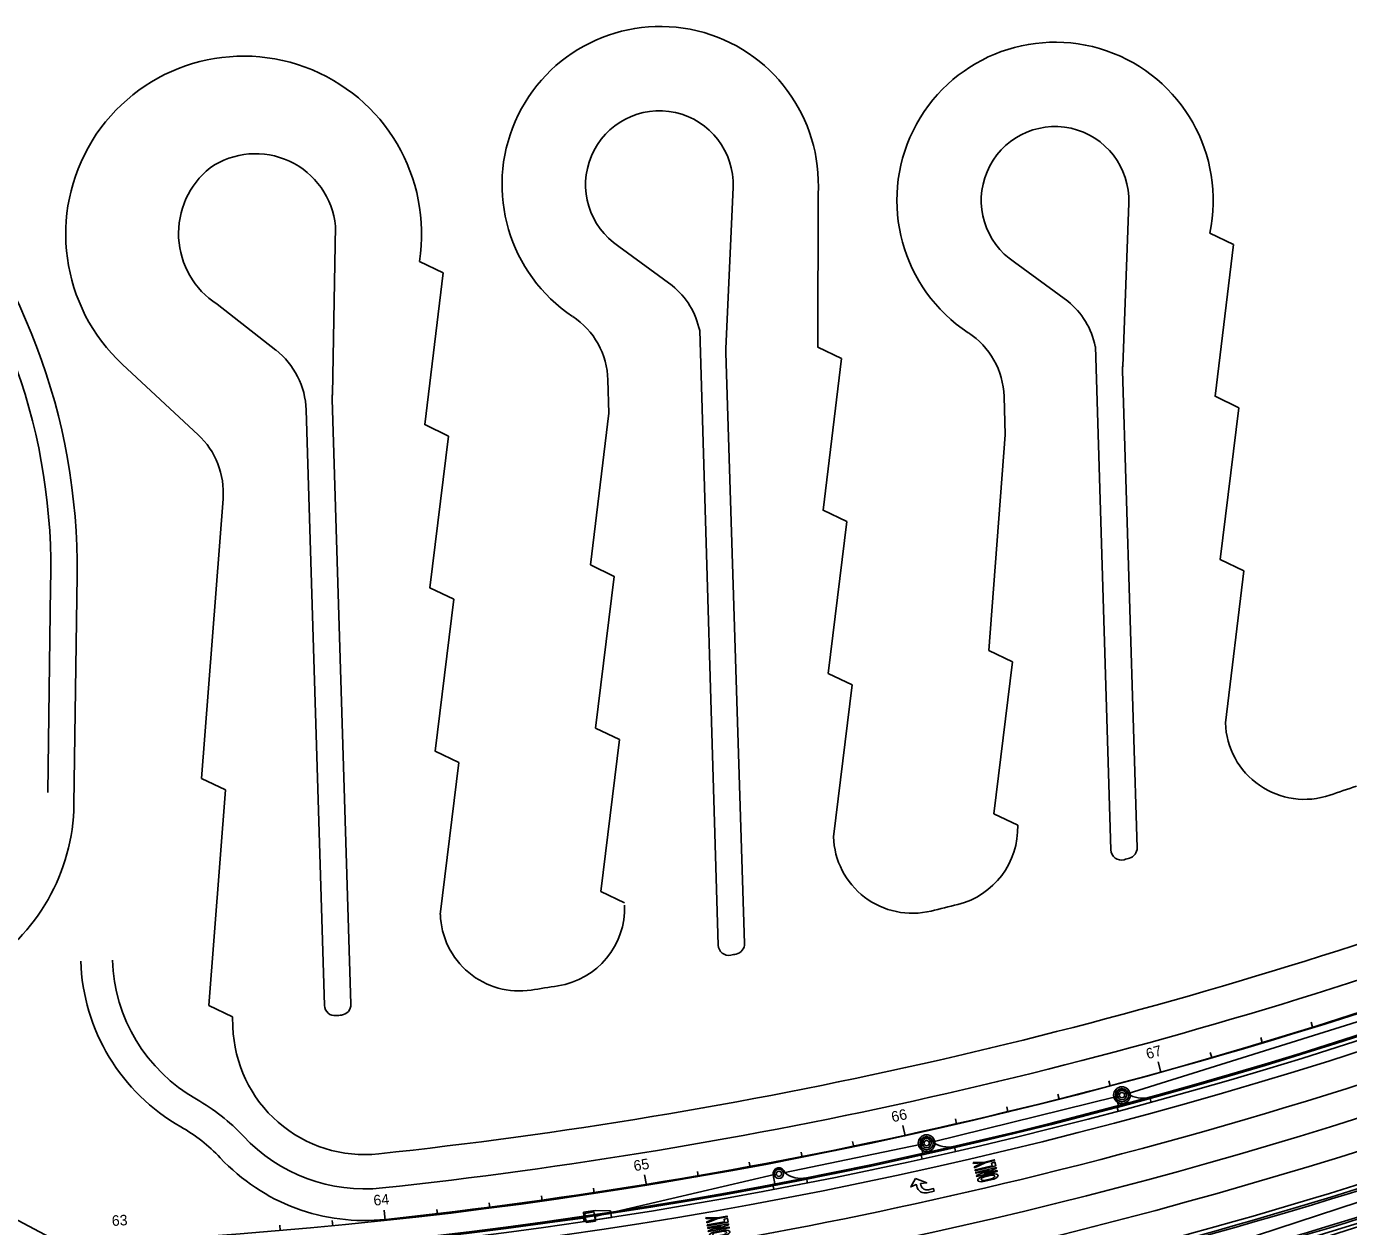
# Model space of a CAD drawing. Extents: x 468143 to 491361, y 1438528 to 1468730.
# Drawn here: x 489201 to 489702, y 1466783 to 1467238 of the extents above; entities that cross this region are included whole.
import ezdxf

# ---------------------------------------------------------------- set-up
doc = ezdxf.new("R2010")
doc.units = 0
doc.layers.add('Default', color=7, linetype='Continuous')
doc.layers.add('Xreference_dp', color=7, linetype='Continuous')

# ---------------------------------------------------------------- blocks, each defined once
blk = doc.blocks.new('POINT_DISPLAY')
at = {"layer": 'Default'}
blk.add_line((0, 0), (0, 0), dxfattribs=at)
blk = doc.blocks.new('InltCurb1_35')
at = {"layer": 'Default'}
for p, q in [((2.25, 2), (2.25, 5.5)), ((-10, 2), (-10, 0)), ((-10, 1.5), (3, 1.5)), ((3, 2), (2.25, 2)), ((3, 0), (3, 2))]:
    blk.add_line(p, q, dxfattribs=at)
for radius in [1.75, 1]:
    blk.add_circle((0, 5.5), radius, dxfattribs=at)
for centre, radius, start, end in [((-9.85, 12), 10, 269.1432, 319.4677), ((0, 5.5), 2.25, 0, 180)]:
    blk.add_arc(centre, radius, start, end, dxfattribs=at)
for p in [(-1.75, 5.5), (-1.75, 5.5), (-1.6, 6.2), (-1.22, 6.76), (-0.66, 7.12), (0, 7.75), (0, 7.25), (0, 7.25), (0, 5.5), (0, 5.5), (0.7, 7.1), (1.26, 6.72), (1.62, 6.16), (1.75, 5.5), (1.75, 5.5), (-1.62, 4.84), (-1.26, 4.28), (-0.7, 3.9), (0, 3.75), (0, 3.75), (0, 0), (0, 0), (0.66, 3.88), (1.22, 4.24), (1.6, 4.8)]:
    blk.add_blockref('POINT_DISPLAY', p, dxfattribs=at)
blk = doc.blocks.new('JBottom50Dia')
at = {"layer": 'Default'}
for radius in [3.17, 2.5, 2.5]:
    blk.add_circle((0, 0), radius, dxfattribs=at)
for p in [(-2.29, 1.01), (-1.74, 1.79), (-0.94, 2.32), (0, 2.5), (0, 2.5), (0, 2.5), (0, 0), (0, 0), (0, 0), (1.01, 2.29), (1.79, 1.74), (2.32, 0.94), (2.5, 0), (2.5, 0), (-2.5, 0), (-2.5, 0), (-2.32, -0.94), (-1.79, -1.74), (-1.01, -2.29), (0, -2.5), (0, -2.5), (0, -2.5), (0.94, -2.32), (1.74, -1.79), (2.29, -1.01)]:
    blk.add_blockref('POINT_DISPLAY', p, dxfattribs=at)
blk = doc.blocks.new('InltCurb5')
at = {"layer": 'Default'}
for p, q in [((-2.25, 3.5), (-8, 2.5)), ((-8, 2.5), (-8, 0)), ((-8, 1.5), (2.5, 1.5)), ((-8, 0), (2.5, 0)), ((2.25, 3.5), (-2.25, 3.5)), ((-1.96, 0), (-1.96, 1.5)), ((1.95, 0), (1.95, 1.5)), ((2.25, 2), (2.25, 3.5)), ((2.5, 2), (2.25, 2)), ((2.5, 0), (2.5, 2))]:
    blk.add_line(p, q, dxfattribs=at)
blk.add_lwpolyline([(-1.75, -0.5), (1.75, -0.5), (1.75, 3), (-1.75, 3)], close=True, dxfattribs=at)
for p in [(-1.75, 3), (-1.75, 1.25), (-1.75, 1.25), (0, 3.5), (0, 3), (0, 3), (0, 1.25), (0, 1.25), (1.75, 3), (1.75, 1.25), (1.75, 1.25), (-1.75, -0.5), (0, 0), (0, 0), (0, -0.5), (0, -0.5), (1.75, -0.5)]:
    blk.add_blockref('POINT_DISPLAY', p, dxfattribs=at)
blk = doc.blocks.new('DARightTurn')
at = {"layer": 'Default'}
for points in [[(2, 2.17), (0, 2.17), (0, 3.17), (2.67, 3.17)], [(5.67, -3.17), (2, -0.5), (4.33, -0.83), (4.33, -0.17)], [(6, -0.17), (6, -0.83), (8.25, -0.5), (5.67, -3.17)]]:
    blk.add_lwpolyline(points, dxfattribs=at)
for centre, radius in [((2, -0.17), 2.33), ((2.67, -0.17), 3.33)]:
    blk.add_arc(centre, radius, 360, 90, dxfattribs=at)
blk = doc.blocks.new('ONLY_5')
at = {"layer": 'Default'}
for p, q in [((1.94, 3.96), (6.06, 3.96)), ((6.06, 1.96), (1.94, 1.96)), ((5.6, 3.63), (2.4, 3.63)), ((2.4, 2.29), (5.6, 2.29))]:
    blk.add_line(p, q, dxfattribs=at)
for points in [[(0, -0.12), (0, 0.21), (5, 1.13), (0, 1.13), (0, 1.46), (8, 1.46), (8, 1.13), (2.9, 0.21), (8, 0.21), (8, -0.12), (0, -0.12)], [(1.33, -2.12), (0, -2.12), (0, -0.79), (8, -0.79), (8, -1.12), (1.33, -1.12), (1.33, -2.12)], [(8, -3.96), (3.67, -3.12), (0, -3.12), (0, -2.79), (3.67, -2.79), (8, -1.96), (8, -2.3), (4.57, -2.96), (8, -3.62), (8, -3.96)]]:
    blk.add_lwpolyline(points, dxfattribs=at)
for major_axis, ratio, start_param, end_param in [((4, 0), 0.291667, 2.111896, 4.171289), ((2.67, 0), 0.3125, 2.214297, 4.068888), ((2.67, 0), 0.3125, 5.35589, 7.210481), ((4, 0), 0.291667, 5.253489, 7.312882)]:
    blk.add_ellipse((4, 2.96), major_axis=major_axis, ratio=ratio, start_param=start_param, end_param=end_param, dxfattribs=at)

msp = doc.modelspace()

# ---------------------------------------------------------------- linework, layer by layer
at = {"layer": 'Xreference_dp'}
for p, q in [((489466.26, 1467115.57), (489468.99, 1467176.64)), ((489466.26, 1467115.57), (489468.99, 1467176.64)), ((489616.78, 1467108.85), (489619.08, 1467170.68)), ((489616.78, 1467108.85), (489619.08, 1467170.68)), ((489316.98, 1467098.1), (489318.09, 1467161.93)), ((489316.98, 1467098.1), (489318.09, 1467161.93)), ((489425.66, 1467154.26), (489445.89, 1467139.43)), ((489425.66, 1467154.26), (489445.89, 1467139.43)), ((489575.75, 1467148.31), (489595.99, 1467133.48)), ((489575.75, 1467148.31), (489595.99, 1467133.48)), ((489273.22, 1467132.4), (489295.49, 1467114.99)), ((489273.22, 1467132.4), (489295.49, 1467114.99)), ((489463.34, 1466889.31), (489456.3, 1467122.34)), ((489463.34, 1466889.31), (489456.3, 1467122.34)), ((489473.32, 1466889.96), (489466.17, 1467113.88)), ((489473.32, 1466889.96), (489466.17, 1467113.88)), ((489612.25, 1466925.42), (489606.39, 1467116.38)), ((489612.25, 1466925.42), (489606.39, 1467116.38)), ((489421.87, 1467091.04), (489421.49, 1467103.64)), ((489421.87, 1467091.04), (489421.49, 1467103.64)), ((489622.23, 1466926.25), (489616.69, 1467107.16)), ((489622.23, 1466926.25), (489616.69, 1467107.16)), ((489323.99, 1466866.9), (489316.89, 1467096.41)), ((489323.99, 1466866.9), (489316.89, 1467096.41)), ((489314, 1466866.42), (489307, 1467092.29)), ((489314, 1466866.42), (489307, 1467092.29)), ((489218.94, 1466942.76), (489220.1, 1467029.52)), ((489218.94, 1466942.76), (489220.1, 1467029.52)), ((489209, 1466947.13), (489210.04, 1467025.11)), ((489209, 1466947.13), (489210.04, 1467025.11)), ((489618.9, 1466833.06), (489759.7, 1466877.2)), ((489279.24, 1466858.28), (489279.12, 1466862.14)), ((489279.24, 1466858.28), (489279.12, 1466862.14)), ((489688.82, 1466858.24), (489688.22, 1466860.14)), ((489669.71, 1466852.34), (489669.13, 1466854.26)), ((489650.53, 1466846.66), (489649.97, 1466848.58)), ((489631.29, 1466841.19), (489630.22, 1466845.04)), ((489612, 1466835.93), (489611.48, 1466837.86)), ((489592.64, 1466830.88), (489592.15, 1466832.82)), ((489544.83, 1466814.73), (489614.07, 1466831.76)), ((489573.24, 1466826.05), (489572.76, 1466827.99)), ((489644.78, 1466771.71), (489819.77, 1466829.08)), ((489553.78, 1466821.43), (489553.33, 1466823.38)), ((489534.27, 1466817.03), (489533.41, 1466820.93)), ((489488.07, 1466802.94), (489539.94, 1466813.68)), ((489514.71, 1466812.84), (489514.3, 1466814.8)), ((489475.47, 1466805.1), (489475.1, 1466807.07)), ((489495.11, 1466808.86), (489494.73, 1466810.83)), ((489156.91, 1466806.54), (489221.99, 1466771.96)), ((489416.46, 1466786.39), (489484.64, 1466802.27)), ((489436.06, 1466798.24), (489435.42, 1466802.19)), ((489455.78, 1466801.56), (489455.44, 1466803.53)), ((489416.31, 1466795.13), (489416.01, 1466797.11)), ((489396.52, 1466792.24), (489396.24, 1466794.22)), ((489336.97, 1466784.88), (489336.55, 1466788.86)), ((489356.85, 1466787.12), (489356.61, 1466789.1)), ((489376.7, 1466789.57), (489376.44, 1466791.55)), ((489297.15, 1466781.07), (489296.99, 1466783.06)), ((489317.07, 1466782.87), (489316.88, 1466784.86)), ((489347.2, 1466777.31), (489413, 1466785.86))]:
    msp.add_line(p, q, dxfattribs=at)
for points in [[(489510.13, 1467111.8), (489501.11, 1467116.13), (489501.21, 1467174.09)], [(489510.13, 1467111.8), (489501.11, 1467116.13), (489501.21, 1467174.09)], [(489658.82, 1467155), (489649.8, 1467159.33)], [(489658.82, 1467155), (489649.8, 1467159.33)], [(489660.8, 1467093.1), (489651.78, 1467097.43), (489658.82, 1467155)], [(489660.8, 1467093.1), (489651.78, 1467097.43), (489658.82, 1467155)], [(489359.02, 1467144.25), (489350, 1467148.58)], [(489359.02, 1467144.25), (489350, 1467148.58)], [(489361, 1467082.35), (489351.98, 1467086.68), (489359.02, 1467144.25)], [(489361, 1467082.35), (489351.98, 1467086.68), (489359.02, 1467144.25)], [(489265.99, 1467082.87), (489237.35, 1467109.51)], [(489265.99, 1467082.87), (489237.35, 1467109.51)], [(489512.1, 1467049.9), (489503.09, 1467054.23), (489510.13, 1467111.8)], [(489512.1, 1467049.9), (489503.09, 1467054.23), (489510.13, 1467111.8)], [(489571.74, 1467097.41), (489572.21, 1467082.77), (489565.94, 1467001.02)], [(489571.74, 1467097.41), (489572.21, 1467082.77), (489565.94, 1467001.02)], [(489662.77, 1467031.2), (489653.76, 1467035.53), (489660.8, 1467093.1)], [(489662.77, 1467031.2), (489653.76, 1467035.53), (489660.8, 1467093.1)], [(489421.87, 1467091.04), (489414.84, 1467033.47)], [(489421.87, 1467091.04), (489414.84, 1467033.47)], [(489362.97, 1467020.45), (489353.96, 1467024.78), (489361, 1467082.35)], [(489362.97, 1467020.45), (489353.96, 1467024.78), (489361, 1467082.35)], [(489276.37, 1466948.22), (489267.35, 1466952.55), (489275.48, 1467058.61)], [(489276.37, 1466948.22), (489267.35, 1466952.55), (489275.48, 1467058.61)], [(489514.08, 1466988), (489505.07, 1466992.33), (489512.1, 1467049.9)], [(489514.08, 1466988), (489505.07, 1466992.33), (489512.1, 1467049.9)], [(489414.84, 1467033.47), (489423.85, 1467029.14), (489416.81, 1466971.57)], [(489414.84, 1467033.47), (489423.85, 1467029.14), (489416.81, 1466971.57)], [(489655.74, 1466973.63), (489662.77, 1467031.2)], [(489655.74, 1466973.63), (489662.77, 1467031.2)], [(489364.95, 1466958.55), (489355.94, 1466962.88), (489362.97, 1467020.45)], [(489364.95, 1466958.55), (489355.94, 1466962.88), (489362.97, 1467020.45)], [(489565.94, 1467001.02), (489574.96, 1466996.69), (489567.92, 1466939.12)], [(489565.94, 1467001.02), (489574.96, 1466996.69), (489567.92, 1466939.12)], [(489507.04, 1466930.43), (489514.08, 1466988)], [(489507.04, 1466930.43), (489514.08, 1466988)], [(489416.81, 1466971.57), (489425.83, 1466967.24), (489418.79, 1466909.67)], [(489416.81, 1466971.57), (489425.83, 1466967.24), (489418.79, 1466909.67)], [(489357.91, 1466900.98), (489364.95, 1466958.55)], [(489357.91, 1466900.98), (489364.95, 1466958.55)], [(489279.12, 1466862.14), (489270.1, 1466866.46), (489276.37, 1466948.22)], [(489279.12, 1466862.14), (489270.1, 1466866.46), (489276.37, 1466948.22)], [(489567.92, 1466939.12), (489576.94, 1466934.79)], [(489567.92, 1466939.12), (489576.94, 1466934.79)], [(489418.79, 1466909.67), (489427.81, 1466905.34)], [(489418.79, 1466909.67), (489427.81, 1466905.34)]]:
    msp.add_lwpolyline(points, dxfattribs=at)
for centre, radius, start, end in [((489441.32, 1467177.69), 60, 356.5603, 236.3913), ((489441.32, 1467177.69), 60, 356.5603, 236.3913), ((489591.1, 1467171.72), 60, 348.0803, 236.754), ((489591.1, 1467171.72), 60, 348.0803, 236.754), ((489283.31, 1467158.94), 67.5, 351.1662, 227.0857), ((489283.31, 1467158.94), 67.5, 351.1662, 227.0857), ((489441.01, 1467177.68), 28, 357.8672, 236.754), ((489441.01, 1467177.68), 28, 357.8672, 236.754), ((489591.1, 1467171.72), 28, 357.8672, 236.754), ((489591.1, 1467171.72), 28, 357.8672, 236.754), ((488984.29, 1467032.61), 235.83, 359.2483, 42.3421), ((488984.29, 1467032.61), 235.83, 359.2483, 42.3421), ((489287.85, 1467159.06), 30.38, 5.4279, 124.5971), ((489287.85, 1467159.06), 30.38, 5.4279, 124.5971), ((489290.42, 1467159.17), 31.82, 128.5197, 237.2715), ((489290.42, 1467159.17), 31.82, 128.5197, 237.2715), ((488984.06, 1467032.48), 226.09, 358.1322, 41.0433), ((488984.06, 1467032.48), 226.09, 358.1322, 41.0433), ((489426.74, 1467116.07), 30.21, 11.9726, 50.6566), ((489426.74, 1467116.07), 30.21, 11.9726, 50.6566), ((489576.83, 1467110.11), 30.21, 11.9726, 50.6566), ((489576.83, 1467110.11), 30.21, 11.9726, 50.6566), ((489391.51, 1467102.74), 30, 1.7304, 56.3913), ((489391.51, 1467102.74), 30, 1.7304, 56.3913), ((489541.76, 1467096.46), 30, 1.8298, 56.754), ((489541.76, 1467096.46), 30, 1.8298, 56.754), ((489277.02, 1467091.36), 30, 1.7739, 51.9936), ((489277.02, 1467091.36), 30, 1.7739, 51.9936), ((489476.16, 1467114.2), 10, 172.1242, 181.8298), ((489476.16, 1467114.2), 10, 172.1242, 181.8298), ((489626.68, 1467107.48), 10, 172.1242, 181.8298), ((489626.68, 1467107.48), 10, 172.1242, 181.8298), ((489326.88, 1467096.73), 10, 172.1242, 181.8298), ((489326.88, 1467096.73), 10, 172.1242, 181.8298), ((489245.57, 1467060.9), 30, 355.6177, 47.0857), ((489245.57, 1467060.9), 30, 355.6177, 47.0857), ((489145.02, 1468591.69), 1909.86, 245.36712, 306.9274), ((489143.9, 1468591.41), 1816.82, 245.36787, 299.96455), ((489145.02, 1468591.69), 1830.86, 272.37289, 300.83686), ((489145.02, 1468591.69), 1824.86, 271.73266, 299.99002), ((489145.02, 1468591.69), 1825.36, 271.73266, 299.99002), ((489145.02, 1468591.69), 1826.86, 271.73266, 299.99002), ((489145.02, 1468591.69), 1854.86, 276.09654, 299.92655), ((489145.02, 1468591.69), 1866.86, 276.09086, 299.92655), ((489685.72, 1466974.59), 30, 181.8298, 288.7409), ((489685.72, 1466974.59), 30, 181.8298, 288.7409), ((489124.19, 1468629.67), 1777.74, 288.74085, 289.0838), ((489124.19, 1468629.67), 1777.74, 288.74085, 289.0838), ((489143.95, 1466943.76), 75, 301.3315, 359.2374), ((489143.95, 1466943.76), 75, 301.3315, 359.2374), ((489145.02, 1468591.69), 1878.86, 283.80177, 298.53195), ((489145.02, 1468591.69), 1878.86, 283.80177, 298.53195), ((489145.02, 1468591.69), 1880.36, 283.80626, 298.53195), ((489145.02, 1468591.69), 1881.11, 283.80851, 298.53195), ((489546.95, 1466933.83), 30, 283.9982, 1.8298), ((489546.95, 1466933.83), 30, 283.9982, 1.8298), ((489537.03, 1466931.39), 30, 181.8298, 283.6631), ((489537.03, 1466931.39), 30, 181.8298, 283.6631), ((489616.25, 1466925.55), 4, 181.8298, 286.106), ((489616.25, 1466925.55), 4, 181.8298, 286.106), ((489124.19, 1468629.67), 1777.74, 286.10597, 286.17264), ((489124.19, 1468629.67), 1777.74, 286.10597, 286.17264), ((489618.23, 1466926.12), 4, 286.1726, 1.8298), ((489618.23, 1466926.12), 4, 286.1726, 1.8298), ((489145.02, 1468591.69), 1910.36, 283.79147, 298.7751), ((489145.02, 1468591.69), 1890.61, 283.30727, 297.57606), ((489145.02, 1468591.69), 1891.36, 283.30727, 297.57606), ((489145.02, 1468591.69), 1892.86, 283.30727, 297.57606), ((489145.02, 1468591.69), 1924.61, 283.79147, 299.33378), ((489397.85, 1466903.49), 30, 279.0085, 1.8298), ((489397.85, 1466903.49), 30, 279.0085, 1.8298), ((489124.19, 1468629.67), 1777.74, 283.66308, 283.99822), ((489124.19, 1468629.67), 1777.74, 283.66308, 283.99822), ((489145.02, 1468591.69), 1924.86, 283.79147, 298.80179), ((489139.18, 1468630.45), 1830.74, 276.12591, 289.21916), ((489139.18, 1468630.45), 1830.74, 276.12591, 289.21916), ((489387.9, 1466901.94), 30, 181.8298, 278.6782), ((489387.9, 1466901.94), 30, 181.8298, 278.6782), ((489145.02, 1468591.69), 1928.86, 283.80177, 298.80179), ((489145.02, 1468591.69), 1932.86, 283.80177, 298.79546), ((489145.02, 1468591.69), 1956.86, 284.31651, 299.76158), ((489145.02, 1468591.69), 1944.86, 285.35186, 299.36432), ((489139.28, 1468630.01), 1843.29, 276.1243, 289.22077), ((489139.28, 1468630.01), 1843.29, 276.1243, 289.22077), ((489467.33, 1466889.44), 4, 181.8298, 281.1546), ((489467.33, 1466889.44), 4, 181.8298, 281.1546), ((489469.32, 1466889.83), 4, 281.2201, 1.8298), ((489469.32, 1466889.83), 4, 281.2201, 1.8298), ((489296.47, 1466885.67), 75, 181.8298, 240.4536), ((489296.47, 1466885.67), 75, 181.8298, 240.4536), ((489296.47, 1466885.67), 63, 181.8298, 240.4536), ((489296.47, 1466885.67), 63, 181.8298, 240.4536), ((489124.19, 1468629.67), 1777.74, 281.15464, 281.22011), ((489124.19, 1468629.67), 1777.74, 281.15464, 281.22011), ((489139.17, 1468630.52), 1855.81, 276.12615, 289.21892), ((489139.17, 1468630.52), 1855.81, 276.12615, 289.21892), ((489145.02, 1468591.69), 1842.86, 283.80836, 291.87736), ((489124.19, 1468629.67), 1777.74, 278.67818, 279.00846), ((489124.19, 1468629.67), 1777.74, 278.67818, 279.00846), ((489317.99, 1466866.55), 4, 181.8298, 276.2728), ((489317.99, 1466866.55), 4, 181.8298, 276.2728), ((489124.19, 1468629.67), 1777.74, 276.2728, 276.3376), ((489124.19, 1468629.67), 1777.74, 276.2728, 276.3376), ((489319.99, 1466866.77), 4, 276.3376, 1.8298), ((489319.99, 1466866.77), 4, 276.3376, 1.8298), ((489329.21, 1466859.88), 50, 181.8298, 276.1259), ((489329.21, 1466859.88), 50, 181.8298, 276.1259), ((489228.42, 1466765.62), 75, 43.0808, 60.4536), ((489228.42, 1466765.62), 75, 43.0808, 60.4536), ((489228.42, 1466765.62), 63, 43.0808, 60.4536), ((489228.42, 1466765.62), 63, 43.0808, 60.4536), ((489329.21, 1466859.88), 63, 223.0808, 276.1259), ((489329.21, 1466859.88), 63, 223.0808, 276.1259), ((489329.21, 1466859.88), 75, 223.0808, 276.1259), ((489329.21, 1466859.88), 75, 223.0808, 276.1259), ((489145.02, 1468591.69), 1842.86, 270.16616, 283.80836), ((489217.57, 1468271.43), 1566.97, 285.15473, 290.52137), ((489217.57, 1468271.43), 1581.47, 286.19088, 290.51522)]:
    msp.add_arc(centre, radius, start, end, dxfattribs=at)

# ---------------------------------------------------------------- block references
for name, p, yscale, rotation in [('InltCurb1_35', (489617.9, 1466827.1), -0.9999999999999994, -164.99822712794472), ('InltCurb1_35', (489543.6, 1466808.84), -1, -167.24100249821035), ('InltCurb1_35', (489487.4, 1466797.2), -1, -169.04128585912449), ('InltCurb5', (489414.92, 1466784.89), -0.9999999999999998, -171.39435344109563)]:
    msp.add_blockref(name, p, dxfattribs=dict(at, yscale=yscale, rotation=rotation))
for name, p, rotation in [('JBottom50Dia', (489616.48, 1466832.41), 105.00177287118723), ('JBottom50Dia', (489542.38, 1466814.21), 102.12860587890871), ('ONLY_5', (489568.81, 1466804.91), -166.1916435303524), ('DARightTurn', (489544.48, 1466799.13), -166.1916435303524), ('ONLY_5', (489467.23, 1466783.51), -169.80377010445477)]:
    msp.add_blockref(name, p, dxfattribs=dict(at, rotation=rotation))

# ---------------------------------------------------------------- texts
for s, rotation, p in [('67', 15.5611, (489626.22, 1466846.01)), ('66', 12.4074, (489529.47, 1466822.12)), ('65', 9.2538, (489431.55, 1466803.58)), ('64', 6.1002, (489332.76, 1466790.47)), ('63', 2.9465, (489233.4, 1466782.8))]:
    msp.add_text(s, height=4, rotation=rotation, dxfattribs=at).set_placement(p)

doc.saveas('drawing.dxf')
